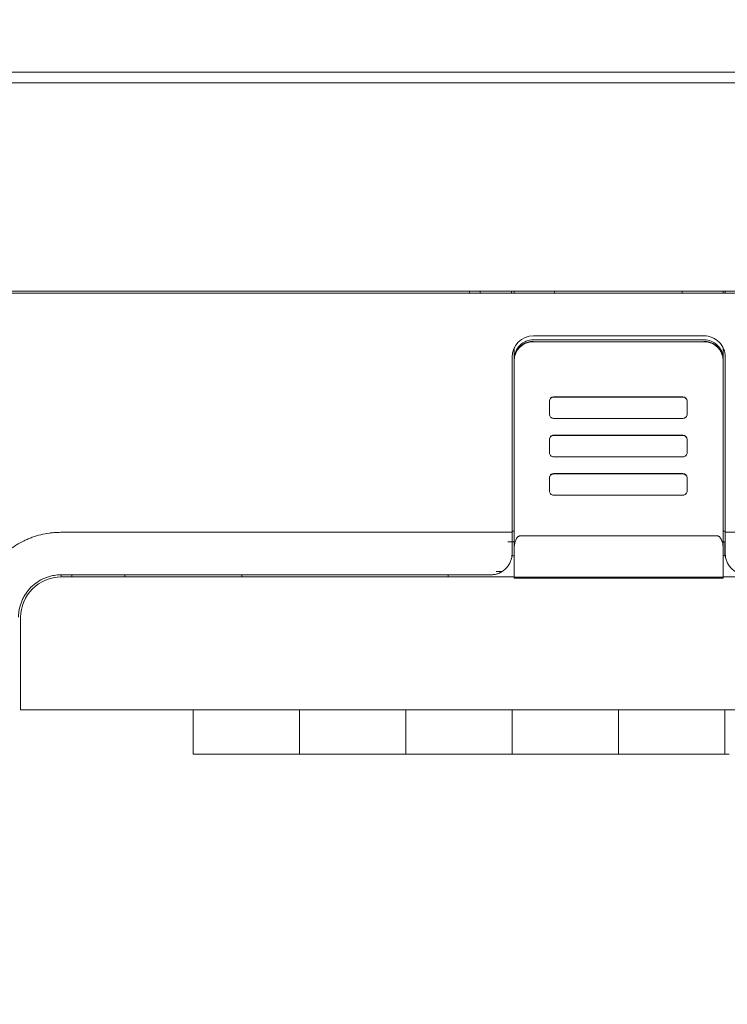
# Model space of a CAD drawing. Header units: millimetres. Extents: x -1114 to 1396, y -630 to 631.
# Tile 468 of 656: x 404 to 437, y -269 to -222. Entities that reach past the tile are written whole.
import ezdxf

# ---------------------------------------------------------------- set-up
doc = ezdxf.new("R2010")
doc.units = ezdxf.units.MM
doc.header["$MEASUREMENT"] = 0

msp = doc.modelspace()

# ---------------------------------------------------------------- linework, layer by layer
at = {"lineweight": 18}
for points, knots in [([(1038.9843, -629.7647), (1038.9843, -629.7647), (-1111.4882, -629.7647), (-1111.4882, -629.7647), (-1111.4882, -629.7647), (-1111.4882, -629.7647), (-1111.4882, 630.7883), (-1111.4882, 630.7883), (-1111.4882, 630.7883), (-1111.4882, 630.7883), (1038.9843, 630.7883), (1038.9843, 630.7883)], [0, 0, 0, 0, 0.3333333, 0.3333333, 0.3333333, 0.3333333, 0.6666667, 0.6666667, 0.6666667, 0.6666667, 1, 1, 1, 1]), ([(428.1513, -237.4201), (427.9126, -237.4201), (427.6837, -237.5148), (427.5149, -237.6833), (427.5149, -237.6833), (427.3461, -237.8519), (427.2513, -238.0805), (427.2513, -238.3189)], [0, 0, 0, 0, 0.5, 0.5, 0.5, 0.5, 1, 1, 1, 1]), ([(427.2513, -238.3933), (427.2513, -238.3339), (427.2571, -238.2756), (427.2686, -238.2182), (427.2686, -238.2182), (427.2743, -238.1895), (427.2814, -238.161), (427.2899, -238.1328), (427.2899, -238.1328), (427.2985, -238.1046), (427.3085, -238.0765), (427.3198, -238.0493), (427.3198, -238.0493), (427.3424, -237.9949), (427.37, -237.9433), (427.4026, -237.8945), (427.4026, -237.8945), (427.4108, -237.8823), (427.4192, -237.8702), (427.428, -237.8584), (427.428, -237.8584), (427.4368, -237.8465), (427.446, -237.8348), (427.4554, -237.8234), (427.4554, -237.8234), (427.4742, -237.8005), (427.494, -237.7787), (427.5147, -237.758), (427.5147, -237.758), (427.5562, -237.7165), (427.6014, -237.6793), (427.6506, -237.6464), (427.6506, -237.6464), (427.6629, -237.6382), (427.6754, -237.6303), (427.6881, -237.6227), (427.6881, -237.6227), (427.7008, -237.615), (427.7137, -237.6078), (427.7266, -237.6008), (427.7266, -237.6008), (427.7526, -237.587), (427.7791, -237.5744), (427.8062, -237.5632), (427.8062, -237.5632), (427.8332, -237.552), (427.8608, -237.5421), (427.8889, -237.5335), (427.8889, -237.5335), (427.903, -237.5292), (427.9172, -237.5253), (427.9316, -237.5217), (427.9316, -237.5217), (427.9459, -237.5181), (427.9604, -237.5148), (427.975, -237.5119), (427.975, -237.5119), (428.0331, -237.5003), (428.0919, -237.4945), (428.1513, -237.4945)], [0, 0, 0, 0, 0.0666667, 0.0666667, 0.0666667, 0.0666667, 0.1333333, 0.1333333, 0.1333333, 0.1333333, 0.2, 0.2, 0.2, 0.2, 0.2666667, 0.2666667, 0.2666667, 0.2666667, 0.3333333, 0.3333333, 0.3333333, 0.3333333, 0.4, 0.4, 0.4, 0.4, 0.4666667, 0.4666667, 0.4666667, 0.4666667, 0.5333333, 0.5333333, 0.5333333, 0.5333333, 0.6, 0.6, 0.6, 0.6, 0.6666667, 0.6666667, 0.6666667, 0.6666667, 0.7333333, 0.7333333, 0.7333333, 0.7333333, 0.8, 0.8, 0.8, 0.8, 0.8666667, 0.8666667, 0.8666667, 0.8666667, 0.9333333, 0.9333333, 0.9333333, 0.9333333, 1, 1, 1, 1]), ([(437.1729, -238.2366), (437.1729, -237.9714), (437.0675, -237.7171), (436.88, -237.5295), (436.88, -237.5295), (436.6924, -237.342), (436.4381, -237.2366), (436.1729, -237.2366)], [0, 0, 0, 0, 0.5, 0.5, 0.5, 0.5, 1, 1, 1, 1]), ([(437.0729, -238.3189), (437.0729, -238.0805), (436.978, -237.8519), (436.8093, -237.6833), (436.8093, -237.6833), (436.6405, -237.5148), (436.4116, -237.4201), (436.1729, -237.4201)], [0, 0, 0, 0, 0.5, 0.5, 0.5, 0.5, 1, 1, 1, 1]), ([(436.1729, -237.4945), (436.2323, -237.4945), (436.2907, -237.5003), (436.3482, -237.5117), (436.3482, -237.5117), (436.3769, -237.5174), (436.4054, -237.5245), (436.4337, -237.5331), (436.4337, -237.5331), (436.462, -237.5416), (436.49, -237.5516), (436.5173, -237.5629), (436.5173, -237.5629), (436.5717, -237.5854), (436.6234, -237.613), (436.6723, -237.6456), (436.6723, -237.6456), (436.6845, -237.6537), (436.6966, -237.6622), (436.7085, -237.671), (436.7085, -237.671), (436.7203, -237.6797), (436.7321, -237.6889), (436.7435, -237.6983), (436.7435, -237.6983), (436.7665, -237.717), (436.7883, -237.7368), (436.809, -237.7575), (436.809, -237.7575), (436.8505, -237.7989), (436.8878, -237.8441), (436.9207, -237.8932), (436.9207, -237.8932), (436.9289, -237.9055), (436.9369, -237.918), (436.9445, -237.9307), (436.9445, -237.9307), (436.9521, -237.9434), (436.9594, -237.9562), (436.9664, -237.9692), (436.9664, -237.9692), (436.9803, -237.9951), (436.9928, -238.0216), (437.004, -238.0486), (437.004, -238.0486), (437.0153, -238.0756), (437.0252, -238.1031), (437.0338, -238.1313), (437.0338, -238.1313), (437.0381, -238.1453), (437.042, -238.1595), (437.0456, -238.1738), (437.0456, -238.1738), (437.0492, -238.1882), (437.0525, -238.2026), (437.0554, -238.2172), (437.0554, -238.2172), (437.067, -238.2752), (437.0729, -238.3339), (437.0729, -238.3933)], [0, 0, 0, 0, 0.0666667, 0.0666667, 0.0666667, 0.0666667, 0.1333333, 0.1333333, 0.1333333, 0.1333333, 0.2, 0.2, 0.2, 0.2, 0.2666667, 0.2666667, 0.2666667, 0.2666667, 0.3333333, 0.3333333, 0.3333333, 0.3333333, 0.4, 0.4, 0.4, 0.4, 0.4666667, 0.4666667, 0.4666667, 0.4666667, 0.5333333, 0.5333333, 0.5333333, 0.5333333, 0.6, 0.6, 0.6, 0.6, 0.6666667, 0.6666667, 0.6666667, 0.6666667, 0.7333333, 0.7333333, 0.7333333, 0.7333333, 0.8, 0.8, 0.8, 0.8, 0.8666667, 0.8666667, 0.8666667, 0.8666667, 0.9333333, 0.9333333, 0.9333333, 0.9333333, 1, 1, 1, 1]), ([(429.1051, -240.1191), (429.0521, -240.1191), (429.0012, -240.1401), (428.9637, -240.1776), (428.9637, -240.1776), (428.9262, -240.215), (428.9051, -240.2659), (428.9051, -240.3188)], [0, 0, 0, 0, 0.5, 0.5, 0.5, 0.5, 1, 1, 1, 1]), ([(435.3799, -240.3188), (435.3799, -240.2659), (435.3588, -240.215), (435.3213, -240.1776), (435.3213, -240.1776), (435.2838, -240.1401), (435.233, -240.1191), (435.1799, -240.1191)], [0, 0, 0, 0, 0.5, 0.5, 0.5, 0.5, 1, 1, 1, 1]), ([(428.9051, -240.918), (428.9051, -240.971), (428.9262, -241.0218), (428.9637, -241.0592), (428.9637, -241.0592), (429.0012, -241.0967), (429.0521, -241.1177), (429.1051, -241.1177)], [0, 0, 0, 0, 0.5, 0.5, 0.5, 0.5, 1, 1, 1, 1]), ([(435.1799, -241.1177), (435.233, -241.1177), (435.2838, -241.0967), (435.3213, -241.0592), (435.3213, -241.0592), (435.3588, -241.0218), (435.3799, -240.971), (435.3799, -240.918)], [0, 0, 0, 0, 0.5, 0.5, 0.5, 0.5, 1, 1, 1, 1]), ([(429.1051, -241.9094), (429.0521, -241.9094), (429.0012, -241.9304), (428.9637, -241.9679), (428.9637, -241.9679), (428.9262, -242.0053), (428.9051, -242.0561), (428.9051, -242.1091)], [0, 0, 0, 0, 0.5, 0.5, 0.5, 0.5, 1, 1, 1, 1]), ([(429.1051, -241.926), (429.0521, -241.926), (429.0012, -241.9471), (428.9637, -241.9845), (428.9637, -241.9845), (428.9262, -242.022), (428.9051, -242.0728), (428.9051, -242.1258)], [0, 0, 0, 0, 0.5, 0.5, 0.5, 0.5, 1, 1, 1, 1]), ([(435.3799, -242.1258), (435.3799, -242.0728), (435.3588, -242.022), (435.3213, -241.9845), (435.3213, -241.9845), (435.2838, -241.9471), (435.233, -241.926), (435.1799, -241.926)], [0, 0, 0, 0, 0.5, 0.5, 0.5, 0.5, 1, 1, 1, 1]), ([(428.9051, -242.7249), (428.9051, -242.7779), (428.9262, -242.8287), (428.9637, -242.8662), (428.9637, -242.8662), (429.0012, -242.9036), (429.0521, -242.9247), (429.1051, -242.9247)], [0, 0, 0, 0, 0.5, 0.5, 0.5, 0.5, 1, 1, 1, 1]), ([(435.1799, -242.9247), (435.233, -242.9247), (435.2838, -242.9036), (435.3213, -242.8662), (435.3213, -242.8662), (435.3588, -242.8287), (435.3799, -242.7779), (435.3799, -242.7249)], [0, 0, 0, 0, 0.5, 0.5, 0.5, 0.5, 1, 1, 1, 1]), ([(429.1051, -243.7163), (429.0521, -243.7163), (429.0012, -243.7374), (428.9637, -243.7748), (428.9637, -243.7748), (428.9262, -243.8123), (428.9051, -243.8631), (428.9051, -243.916)], [0, 0, 0, 0, 0.5, 0.5, 0.5, 0.5, 1, 1, 1, 1]), ([(429.1051, -243.733), (429.0521, -243.733), (429.0012, -243.754), (428.9637, -243.7915), (428.9637, -243.7915), (428.9262, -243.8289), (428.9051, -243.8797), (428.9051, -243.9327)], [0, 0, 0, 0, 0.5, 0.5, 0.5, 0.5, 1, 1, 1, 1]), ([(435.3799, -243.9327), (435.3799, -243.8797), (435.3588, -243.8289), (435.3213, -243.7915), (435.3213, -243.7915), (435.2838, -243.754), (435.233, -243.733), (435.1799, -243.733)], [0, 0, 0, 0, 0.5, 0.5, 0.5, 0.5, 1, 1, 1, 1]), ([(428.9051, -244.5319), (428.9051, -244.5849), (428.9262, -244.6357), (428.9637, -244.6731), (428.9637, -244.6731), (429.0012, -244.7106), (429.0521, -244.7316), (429.1051, -244.7316)], [0, 0, 0, 0, 0.5, 0.5, 0.5, 0.5, 1, 1, 1, 1]), ([(435.1799, -244.7316), (435.233, -244.7316), (435.2838, -244.7106), (435.3213, -244.6731), (435.3213, -244.6731), (435.3588, -244.6357), (435.3799, -244.5849), (435.3799, -244.5319)], [0, 0, 0, 0, 0.5, 0.5, 0.5, 0.5, 1, 1, 1, 1]), ([(402.0199, -249.7256), (402.046, -249.5886), (402.0792, -249.4542), (402.1191, -249.3222), (402.1191, -249.3222), (402.159, -249.1903), (402.2056, -249.0609), (402.2587, -248.934), (402.2587, -248.934), (402.3119, -248.8071), (402.3717, -248.6826), (402.4382, -248.5607), (402.4382, -248.5607), (402.4715, -248.4997), (402.5065, -248.4393), (402.5429, -248.3801), (402.5429, -248.3801), (402.5793, -248.321), (402.6171, -248.263), (402.6563, -248.2061), (402.6563, -248.2061), (402.813, -247.9787), (402.9917, -247.7697), (403.1925, -247.5791), (403.1925, -247.5791), (403.2427, -247.5315), (403.2943, -247.485), (403.3473, -247.4397), (403.3473, -247.4397), (403.4003, -247.3944), (403.4543, -247.3506), (403.5091, -247.3084), (403.5091, -247.3084), (403.6189, -247.224), (403.7324, -247.1457), (403.8494, -247.0734), (403.8494, -247.0734), (403.9665, -247.0012), (404.0871, -246.935), (404.2115, -246.8749), (404.2115, -246.8749), (404.2736, -246.8449), (404.3368, -246.8165), (404.4008, -246.7896), (404.4008, -246.7896), (404.4649, -246.7627), (404.53, -246.7374), (404.5954, -246.714), (404.5954, -246.714), (404.7262, -246.6671), (404.8585, -246.6273), (404.9922, -246.5944), (404.9922, -246.5944), (405.1258, -246.5615), (405.2609, -246.5354), (405.3973, -246.5161), (405.3973, -246.5161), (405.4314, -246.5113), (405.4656, -246.5069), (405.4999, -246.503), (405.4999, -246.503), (405.5342, -246.4991), (405.5686, -246.4958), (405.6031, -246.493), (405.6031, -246.493), (405.6722, -246.4874), (405.7416, -246.484), (405.8114, -246.4817), (405.8114, -246.4817), (405.8811, -246.4795), (405.9508, -246.4785), (406.0206, -246.4779), (406.0206, -246.4779), (406.0903, -246.4774), (406.1601, -246.4773), (406.2298, -246.4774), (406.2298, -246.4774), (406.2995, -246.4775), (406.3693, -246.4778), (406.439, -246.4781), (406.439, -246.4781), (406.5088, -246.4785), (406.5785, -246.4787), (406.6482, -246.4788), (406.6482, -246.4788), (406.7877, -246.479), (406.9272, -246.479), (407.0667, -246.479), (407.0667, -246.479), (409.2983, -246.4789), (411.5299, -246.4788), (413.7615, -246.4787), (413.7615, -246.4787), (418.2248, -246.4786), (422.6881, -246.4785), (427.1513, -246.4785)], [0, 0, 0, 0, 0.0416667, 0.0416667, 0.0416667, 0.0416667, 0.0833333, 0.0833333, 0.0833333, 0.0833333, 0.125, 0.125, 0.125, 0.125, 0.1666667, 0.1666667, 0.1666667, 0.1666667, 0.2083333, 0.2083333, 0.2083333, 0.2083333, 0.25, 0.25, 0.25, 0.25, 0.2916667, 0.2916667, 0.2916667, 0.2916667, 0.3333333, 0.3333333, 0.3333333, 0.3333333, 0.375, 0.375, 0.375, 0.375, 0.4166667, 0.4166667, 0.4166667, 0.4166667, 0.4583333, 0.4583333, 0.4583333, 0.4583333, 0.5, 0.5, 0.5, 0.5, 0.5416667, 0.5416667, 0.5416667, 0.5416667, 0.5833333, 0.5833333, 0.5833333, 0.5833333, 0.625, 0.625, 0.625, 0.625, 0.6666667, 0.6666667, 0.6666667, 0.6666667, 0.7083333, 0.7083333, 0.7083333, 0.7083333, 0.75, 0.75, 0.75, 0.75, 0.7916667, 0.7916667, 0.7916667, 0.7916667, 0.8333333, 0.8333333, 0.8333333, 0.8333333, 0.875, 0.875, 0.875, 0.875, 0.9166667, 0.9166667, 0.9166667, 0.9166667, 0.9583333, 0.9583333, 0.9583333, 0.9583333, 1, 1, 1, 1]), ([(427.5513, -246.6396), (427.5408, -246.6402), (427.5303, -246.6409), (427.52, -246.6428), (427.52, -246.6428), (427.5094, -246.6448), (427.499, -246.6481), (427.4892, -246.6522), (427.4892, -246.6522), (427.4785, -246.6567), (427.4684, -246.662), (427.4589, -246.668), (427.4589, -246.668), (427.4462, -246.6759), (427.4346, -246.6851), (427.4238, -246.6949), (427.4238, -246.6949), (427.4118, -246.7059), (427.4008, -246.7178), (427.3908, -246.7302), (427.3908, -246.7302), (427.3529, -246.7768), (427.3269, -246.8303), (427.3068, -246.885), (427.3068, -246.885), (427.2875, -246.9375), (427.2735, -246.9911), (427.2652, -247.0454), (427.2652, -247.0454), (427.2562, -247.1041), (427.2537, -247.1636), (427.2513, -247.2231)], [0, 0, 0, 0, 0.125, 0.125, 0.125, 0.125, 0.25, 0.25, 0.25, 0.25, 0.375, 0.375, 0.375, 0.375, 0.5, 0.5, 0.5, 0.5, 0.625, 0.625, 0.625, 0.625, 0.75, 0.75, 0.75, 0.75, 0.875, 0.875, 0.875, 0.875, 1, 1, 1, 1]), ([(437.0729, -247.223), (437.0729, -247.1656), (437.0686, -247.1088), (437.0598, -247.0527), (437.0598, -247.0527), (437.0554, -247.0247), (437.0499, -246.9968), (437.043, -246.9691), (437.043, -246.9691), (437.0361, -246.9415), (437.0279, -246.914), (437.018, -246.8868), (437.018, -246.8868), (437.0131, -246.8732), (437.0078, -246.8596), (437.0019, -246.8462), (437.0019, -246.8462), (436.996, -246.8327), (436.9897, -246.8193), (436.9828, -246.8061), (436.9828, -246.8061), (436.9759, -246.793), (436.9684, -246.7801), (436.9603, -246.7675), (436.9603, -246.7675), (436.9522, -246.7548), (436.9434, -246.7425), (436.9339, -246.7307), (436.9339, -246.7307), (436.9243, -246.7189), (436.9141, -246.7076), (436.9028, -246.6971), (436.9028, -246.6971), (436.8971, -246.6918), (436.8912, -246.6867), (436.885, -246.6818), (436.885, -246.6818), (436.8788, -246.677), (436.8723, -246.6724), (436.8656, -246.6681), (436.8656, -246.6681), (436.8589, -246.6639), (436.8519, -246.66), (436.8446, -246.6565), (436.8446, -246.6565), (436.8373, -246.653), (436.8297, -246.6499), (436.8219, -246.6474), (436.8219, -246.6474), (436.8141, -246.6449), (436.8061, -246.6429), (436.7979, -246.6416), (436.7979, -246.6416), (436.7897, -246.6402), (436.7813, -246.6395), (436.7729, -246.6395)], [0, 0, 0, 0, 0.0714286, 0.0714286, 0.0714286, 0.0714286, 0.1428571, 0.1428571, 0.1428571, 0.1428571, 0.2142857, 0.2142857, 0.2142857, 0.2142857, 0.2857143, 0.2857143, 0.2857143, 0.2857143, 0.3571429, 0.3571429, 0.3571429, 0.3571429, 0.4285714, 0.4285714, 0.4285714, 0.4285714, 0.5, 0.5, 0.5, 0.5, 0.5714286, 0.5714286, 0.5714286, 0.5714286, 0.6428571, 0.6428571, 0.6428571, 0.6428571, 0.7142857, 0.7142857, 0.7142857, 0.7142857, 0.7857143, 0.7857143, 0.7857143, 0.7857143, 0.8571429, 0.8571429, 0.8571429, 0.8571429, 0.9285714, 0.9285714, 0.9285714, 0.9285714, 1, 1, 1, 1]), ([(437.1729, -247.4783), (437.1729, -247.4727), (437.1729, -247.4672), (437.1729, -247.4616), (437.1729, -247.4616), (437.1729, -247.1341), (437.1729, -246.8067), (437.1729, -246.4792)], [0, 0, 0, 0, 0.5, 0.5, 0.5, 0.5, 1, 1, 1, 1]), ([(437.0729, -247.223), (437.0729, -247.6767), (437.0729, -248.1303), (437.0729, -248.5841), (437.0729, -248.5841), (437.0729, -248.5841), (437.0729, -248.5841), (437.0729, -248.5841)], [0, 0, 0, 0, 0.5, 0.5, 0.5, 0.5, 1, 1, 1, 1]), ([(426.1513, -248.4783), (426.1791, -248.4777), (426.2068, -248.4771), (426.2345, -248.475), (426.2345, -248.475), (426.2619, -248.4729), (426.2892, -248.4694), (426.3163, -248.4649), (426.3163, -248.4649), (426.3433, -248.4603), (426.3702, -248.4547), (426.3966, -248.448), (426.3966, -248.448), (426.4233, -248.4412), (426.4497, -248.4333), (426.4756, -248.4244), (426.4756, -248.4244), (426.5019, -248.4153), (426.5278, -248.4052), (426.5531, -248.3941), (426.5531, -248.3941), (426.6146, -248.3671), (426.6731, -248.3342), (426.727, -248.2963), (426.727, -248.2963), (426.7821, -248.2575), (426.8324, -248.2135), (426.8777, -248.1656), (426.8777, -248.1656), (426.9221, -248.1187), (426.9617, -248.068), (426.9955, -248.0146), (426.9955, -248.0146), (427.0301, -247.9602), (427.0587, -247.9029), (427.0821, -247.8438), (427.0821, -247.8438), (427.1053, -247.7854), (427.1233, -247.7253), (427.134, -247.6644), (427.134, -247.6644), (427.1448, -247.6029), (427.148, -247.5406), (427.1513, -247.4783)], [0, 0, 0, 0, 0.0909091, 0.0909091, 0.0909091, 0.0909091, 0.1818182, 0.1818182, 0.1818182, 0.1818182, 0.2727273, 0.2727273, 0.2727273, 0.2727273, 0.3636364, 0.3636364, 0.3636364, 0.3636364, 0.4545455, 0.4545455, 0.4545455, 0.4545455, 0.5454545, 0.5454545, 0.5454545, 0.5454545, 0.6363636, 0.6363636, 0.6363636, 0.6363636, 0.7272727, 0.7272727, 0.7272727, 0.7272727, 0.8181818, 0.8181818, 0.8181818, 0.8181818, 0.9090909, 0.9090909, 0.9090909, 0.9090909, 1, 1, 1, 1]), ([(437.1729, -247.4783), (437.1729, -247.5409), (437.1787, -247.6026), (437.1902, -247.6635), (437.1902, -247.6635), (437.1959, -247.6939), (437.203, -247.7241), (437.2116, -247.7541), (437.2116, -247.7541), (437.2203, -247.7841), (437.2303, -247.8139), (437.2419, -247.8435), (437.2419, -247.8435), (437.2651, -247.9025), (437.2936, -247.9589), (437.3275, -248.0125), (437.3275, -248.0125), (437.3444, -248.0393), (437.3627, -248.0655), (437.3824, -248.0909), (437.3824, -248.0909), (437.4021, -248.1163), (437.4233, -248.1411), (437.4459, -248.165), (437.4459, -248.165), (437.4911, -248.2128), (437.5406, -248.2559), (437.5946, -248.2942), (437.5946, -248.2942), (437.6216, -248.3133), (437.6497, -248.3312), (437.679, -248.3479), (437.679, -248.3479), (437.6936, -248.3562), (437.7085, -248.3642), (437.7238, -248.3718), (437.7238, -248.3718), (437.739, -248.3795), (437.7546, -248.3868), (437.7702, -248.3937), (437.7702, -248.3937), (437.8328, -248.4212), (437.8978, -248.4422), (437.9651, -248.4565), (437.9651, -248.4565), (437.9987, -248.4637), (438.033, -248.4691), (438.0679, -248.4728), (438.0679, -248.4728), (438.1027, -248.4765), (438.1377, -248.4783), (438.1729, -248.4783)], [0, 0, 0, 0, 0.0769231, 0.0769231, 0.0769231, 0.0769231, 0.1538462, 0.1538462, 0.1538462, 0.1538462, 0.2307692, 0.2307692, 0.2307692, 0.2307692, 0.3076923, 0.3076923, 0.3076923, 0.3076923, 0.3846154, 0.3846154, 0.3846154, 0.3846154, 0.4615385, 0.4615385, 0.4615385, 0.4615385, 0.5384615, 0.5384615, 0.5384615, 0.5384615, 0.6153846, 0.6153846, 0.6153846, 0.6153846, 0.6923077, 0.6923077, 0.6923077, 0.6923077, 0.7692308, 0.7692308, 0.7692308, 0.7692308, 0.8461538, 0.8461538, 0.8461538, 0.8461538, 0.9230769, 0.9230769, 0.9230769, 0.9230769, 1, 1, 1, 1]), ([(403.9485, -250.4783), (403.949, -250.4471), (403.9494, -250.4159), (403.9507, -250.3847), (403.9507, -250.3847), (403.9522, -250.3504), (403.9548, -250.3161), (403.9582, -250.2819), (403.9582, -250.2819), (403.9647, -250.2171), (403.9742, -250.1526), (403.9868, -250.0887), (403.9868, -250.0887), (404.0123, -249.9602), (404.0506, -249.834), (404.1008, -249.713), (404.1008, -249.713), (404.1257, -249.6527), (404.1537, -249.5936), (404.1844, -249.5361), (404.1844, -249.5361), (404.2151, -249.4786), (404.2486, -249.4227), (404.2848, -249.3684), (404.2848, -249.3684), (404.3575, -249.2594), (404.4411, -249.1574), (404.5338, -249.0646), (404.5338, -249.0646), (404.6261, -248.9723), (404.7273, -248.8891), (404.8358, -248.8165), (404.8358, -248.8165), (404.9446, -248.7436), (405.0607, -248.6814), (405.1815, -248.6313), (405.1815, -248.6313), (405.2371, -248.6082), (405.2937, -248.5876), (405.3511, -248.5697), (405.3511, -248.5697), (405.4186, -248.5485), (405.4873, -248.531), (405.5567, -248.5171), (405.5567, -248.5171), (405.6526, -248.4979), (405.7499, -248.4856), (405.8475, -248.4811), (405.8475, -248.4811), (405.8812, -248.4796), (405.9149, -248.479), (405.9485, -248.4783)], [0, 0, 0, 0, 0.0769231, 0.0769231, 0.0769231, 0.0769231, 0.1538462, 0.1538462, 0.1538462, 0.1538462, 0.2307692, 0.2307692, 0.2307692, 0.2307692, 0.3076923, 0.3076923, 0.3076923, 0.3076923, 0.3846154, 0.3846154, 0.3846154, 0.3846154, 0.4615385, 0.4615385, 0.4615385, 0.4615385, 0.5384615, 0.5384615, 0.5384615, 0.5384615, 0.6153846, 0.6153846, 0.6153846, 0.6153846, 0.6923077, 0.6923077, 0.6923077, 0.6923077, 0.7692308, 0.7692308, 0.7692308, 0.7692308, 0.8461538, 0.8461538, 0.8461538, 0.8461538, 0.9230769, 0.9230769, 0.9230769, 0.9230769, 1, 1, 1, 1]), ([(405.9485, -248.5782), (405.4446, -248.5782), (404.9613, -248.7783), (404.605, -249.1347), (404.605, -249.1347), (404.2487, -249.491), (404.0485, -249.9742), (404.0485, -250.4782)], [0, 0, 0, 0, 0.5, 0.5, 0.5, 0.5, 1, 1, 1, 1]), ([(405.9485, -248.478), (406.0368, -248.4769), (406.124, -248.4785), (406.2094, -248.4787), (406.2094, -248.4787), (406.2948, -248.4789), (406.3803, -248.4786), (406.4739, -248.4784), (406.4739, -248.4784), (406.5676, -248.4782), (406.67, -248.4781), (406.7749, -248.4781), (406.7749, -248.4781), (406.8798, -248.4781), (406.9864, -248.4781), (407.0923, -248.4781), (407.0923, -248.4781), (407.516, -248.4781), (407.9397, -248.4781), (408.3634, -248.4781), (408.3634, -248.4781), (409.2108, -248.4781), (410.0581, -248.4781), (410.9054, -248.4782), (410.9054, -248.4782), (412.5999, -248.4782), (414.2943, -248.4782), (415.9884, -248.4782), (415.9884, -248.4782), (419.3767, -248.4783), (422.7643, -248.4783), (426.1513, -248.4783)], [0, 0, 0, 0, 0.125, 0.125, 0.125, 0.125, 0.25, 0.25, 0.25, 0.25, 0.375, 0.375, 0.375, 0.375, 0.5, 0.5, 0.5, 0.5, 0.625, 0.625, 0.625, 0.625, 0.75, 0.75, 0.75, 0.75, 0.875, 0.875, 0.875, 0.875, 1, 1, 1, 1])]:
    msp.add_open_spline(points, degree=3, knots=knots, dxfattribs=at)
for points in [[(364.0788, -224.8283), (364.0788, -224.8283), (463.5788, -224.8283), (463.5788, -224.8283)], [(463.5788, -225.3283), (463.5788, -225.3283), (364.0788, -225.3283), (364.0788, -225.3283)], [(463.5788, -235.2337), (463.5788, -235.2337), (364.0788, -235.2337), (364.0788, -235.2337)], [(440.1288, -235.1337), (440.1288, -235.1337), (383.0288, -235.1337), (383.0288, -235.1337)], [(425.1513, -235.2338), (425.1513, -235.2338), (425.1513, -235.1337), (425.1513, -235.1337)], [(425.6513, -235.2337), (425.6513, -235.2337), (425.6513, -235.1337), (425.6513, -235.1337)], [(427.1298, -235.2337), (427.1298, -235.2337), (427.1298, -235.1337), (427.1298, -235.1337)], [(427.2513, -235.1337), (427.2513, -235.1337), (427.2513, -235.2337), (427.2513, -235.2337)], [(429.1513, -235.1337), (429.1513, -235.1337), (429.1513, -235.2337), (429.1513, -235.2337)], [(435.1513, -235.2337), (435.1513, -235.2337), (435.1513, -235.1337), (435.1513, -235.1337)], [(437.0729, -235.1337), (437.0729, -235.1337), (437.0729, -235.2336), (437.0729, -235.2336)], [(437.1729, -235.2337), (437.1729, -235.2337), (437.1729, -235.1337), (437.1729, -235.1337)], [(428.1513, -237.2366), (427.599, -237.2366), (427.1513, -237.6844), (427.1513, -238.2366)], [(428.1513, -237.5102), (427.6602, -237.5102), (427.2598, -237.9034), (427.2514, -238.3937)], [(428.1513, -237.2366), (428.1513, -237.2366), (436.1729, -237.2366), (436.1729, -237.2366)], [(428.1513, -237.4201), (428.1513, -237.4201), (436.1729, -237.4201), (436.1729, -237.4201)], [(428.1513, -237.5102), (428.1513, -237.5102), (436.1729, -237.5102), (436.1729, -237.5102)], [(437.0727, -238.3937), (437.0644, -237.9034), (436.664, -237.5102), (436.1729, -237.5102)], [(427.2513, -237.8007), (427.2513, -237.8007), (427.2513, -238.3189), (427.2513, -238.3189)], [(437.0729, -237.8007), (437.0729, -237.8007), (437.0729, -238.3189), (437.0729, -238.3189)], [(427.1513, -246.4785), (427.1513, -246.4785), (427.1513, -238.2366), (427.1513, -238.2366)], [(427.2513, -238.3933), (427.2513, -238.3933), (427.2513, -238.3189), (427.2513, -238.3189)], [(427.2513, -238.3933), (427.2513, -238.3933), (427.2513, -238.3189), (427.2513, -238.3189)], [(427.2513, -247.2231), (427.2513, -247.2231), (427.2513, -238.3933), (427.2513, -238.3933)], [(427.2513, -247.2163), (427.2513, -247.2163), (427.2513, -238.3934), (427.2513, -238.3934)], [(437.0729, -238.3189), (437.0729, -238.3189), (437.0729, -238.3933), (437.0729, -238.3933)], [(437.0729, -238.3933), (437.0729, -238.3933), (437.0729, -247.223), (437.0729, -247.223)], [(437.0729, -238.3934), (437.0729, -238.3934), (437.0729, -247.2161), (437.0729, -247.2161)], [(437.1729, -246.4784), (437.1729, -246.4784), (437.1729, -238.2366), (437.1729, -238.2366)], [(429.1051, -240.1024), (428.9947, -240.1024), (428.9051, -240.1918), (428.9051, -240.3021)], [(428.9051, -240.3188), (428.9051, -240.3188), (428.9051, -240.3021), (428.9051, -240.3021)], [(428.9051, -240.918), (428.9051, -240.918), (428.9051, -240.3188), (428.9051, -240.3188)], [(435.1799, -240.1024), (435.1799, -240.1024), (429.1051, -240.1024), (429.1051, -240.1024)], [(429.1051, -240.1191), (429.1051, -240.1191), (435.1799, -240.1191), (435.1799, -240.1191)], [(435.3799, -240.3021), (435.3799, -240.1918), (435.2904, -240.1024), (435.1799, -240.1024)], [(435.3799, -240.3188), (435.3799, -240.3188), (435.3799, -240.3021), (435.3799, -240.3021)], [(435.3799, -240.3022), (435.3799, -240.3022), (435.3799, -240.3188), (435.3799, -240.3188)], [(435.3799, -240.3188), (435.3799, -240.3188), (435.3799, -240.918), (435.3799, -240.918)], [(435.1799, -241.1177), (435.1799, -241.1177), (429.1051, -241.1177), (429.1051, -241.1177)], [(428.9051, -242.1258), (428.9051, -242.1258), (428.9051, -242.1091), (428.9051, -242.1091)], [(428.9051, -242.1258), (428.9051, -242.1258), (428.9051, -242.1091), (428.9051, -242.1091)], [(428.9051, -242.7249), (428.9051, -242.7249), (428.9051, -242.1258), (428.9051, -242.1258)], [(435.1799, -241.9094), (435.1799, -241.9094), (429.1051, -241.9094), (429.1051, -241.9094)], [(429.1051, -241.926), (429.1051, -241.926), (435.1799, -241.926), (435.1799, -241.926)], [(435.3799, -242.1091), (435.3799, -241.9988), (435.2904, -241.9094), (435.1799, -241.9094)], [(435.3799, -242.1091), (435.3799, -242.1091), (435.3799, -242.1258), (435.3799, -242.1258)], [(435.3799, -242.1258), (435.3799, -242.1258), (435.3799, -242.1091), (435.3799, -242.1091)], [(435.3799, -242.1258), (435.3799, -242.1258), (435.3799, -242.7249), (435.3799, -242.7249)], [(435.1799, -242.9247), (435.1799, -242.9247), (429.1051, -242.9247), (429.1051, -242.9247)], [(428.9051, -243.9327), (428.9051, -243.9327), (428.9051, -243.916), (428.9051, -243.916)], [(428.9051, -244.5319), (428.9051, -244.5319), (428.9051, -243.9327), (428.9051, -243.9327)], [(435.1799, -243.7163), (435.1799, -243.7163), (429.1051, -243.7163), (429.1051, -243.7163)], [(429.1051, -243.733), (429.1051, -243.733), (435.1799, -243.733), (435.1799, -243.733)], [(435.3799, -243.916), (435.3799, -243.8057), (435.2904, -243.7163), (435.1799, -243.7163)], [(435.3799, -243.9327), (435.3799, -243.9327), (435.3799, -243.916), (435.3799, -243.916)], [(435.3799, -243.9161), (435.3799, -243.9161), (435.3799, -243.9327), (435.3799, -243.9327)], [(435.3799, -243.9327), (435.3799, -243.9327), (435.3799, -244.5319), (435.3799, -244.5319)], [(435.1799, -244.7316), (435.1799, -244.7316), (429.1051, -244.7316), (429.1051, -244.7316)], [(427.2514, -246.4202), (427.2514, -246.4202), (427.1513, -246.4202), (427.1513, -246.4202)], [(437.1729, -246.4202), (437.1729, -246.4202), (437.0728, -246.4202), (437.0728, -246.4202)], [(427.1513, -247.4783), (427.1513, -247.145), (427.1513, -246.8118), (427.1513, -246.4785)], [(436.7729, -246.6395), (436.7729, -246.6395), (427.5513, -246.6396), (427.5513, -246.6396)], [(437.1729, -246.4784), (437.1729, -246.4784), (454.8541, -246.4783), (454.8541, -246.4783)], [(427.1538, -246.9202), (427.1538, -246.9202), (426.9538, -246.9202), (426.9538, -246.9202)], [(427.1538, -247.5782), (427.1538, -247.5782), (427.1538, -246.9202), (427.1538, -246.9202)], [(427.1538, -247.5782), (427.1538, -247.5782), (427.1538, -246.9202), (427.1538, -246.9202)], [(427.1538, -246.9202), (427.1538, -246.9202), (427.1538, -247.5782), (427.1538, -247.5782)], [(427.2513, -246.9202), (427.2513, -246.9202), (427.1538, -246.9202), (427.1538, -246.9202)], [(427.1538, -246.9202), (427.1538, -246.9202), (427.1538, -247.5782), (427.1538, -247.5782)], [(427.2513, -248.5841), (427.2513, -248.1304), (427.2513, -247.6768), (427.2513, -247.2231)], [(437.1538, -246.9202), (437.1538, -246.9202), (437.0729, -246.9202), (437.0729, -246.9202)], [(437.1538, -247.5782), (437.1538, -247.5782), (437.1538, -246.9202), (437.1538, -246.9202)], [(437.1538, -247.5782), (437.1538, -247.5782), (437.1538, -246.9202), (437.1538, -246.9202)], [(437.1538, -246.9202), (437.1538, -246.9202), (437.1538, -247.5782), (437.1538, -247.5782)], [(437.1713, -246.9202), (437.1713, -246.9202), (437.1538, -246.9202), (437.1538, -246.9202)], [(437.1538, -246.9202), (437.1538, -246.9202), (437.1538, -247.5782), (437.1538, -247.5782)], [(427.2513, -247.5782), (427.2513, -247.5782), (427.1324, -247.5782), (427.1324, -247.5782)], [(437.182, -247.5782), (437.182, -247.5782), (437.0729, -247.5782), (437.0729, -247.5782)], [(405.9485, -248.4783), (405.9485, -248.4783), (405.9485, -248.5782), (405.9485, -248.5782)], [(405.9485, -248.5782), (405.9485, -248.5782), (427.2513, -248.5782), (427.2513, -248.5782)], [(405.9538, -248.5781), (405.9538, -248.5781), (405.9538, -248.4783), (405.9538, -248.4783)], [(406.4485, -248.4783), (406.4485, -248.4783), (406.4485, -248.5782), (406.4485, -248.5782)], [(408.9485, -248.4783), (408.9485, -248.4783), (408.9485, -248.5782), (408.9485, -248.5782)], [(414.4485, -248.4783), (414.4485, -248.4783), (414.4485, -248.5782), (414.4485, -248.5782)], [(424.1513, -248.4783), (424.1513, -248.4783), (424.1513, -248.5782), (424.1513, -248.5782)], [(426.4101, -248.3282), (426.4101, -248.3282), (426.667, -248.3282), (426.667, -248.3282)], [(437.0729, -248.5841), (437.0729, -248.5841), (427.2513, -248.5841), (427.2513, -248.5841)], [(427.2513, -248.6305), (427.2513, -248.6305), (427.2513, -248.5853), (427.2513, -248.5853)], [(427.2513, -248.6305), (427.2513, -248.6305), (437.0729, -248.6305), (437.0729, -248.6305)], [(437.0729, -248.5782), (437.0729, -248.5782), (458.3541, -248.5782), (458.3541, -248.5782)], [(437.0729, -248.5852), (437.0729, -248.5852), (437.0729, -248.6305), (437.0729, -248.6305)], [(404.0485, -252.8282), (404.0485, -252.8282), (404.0485, -250.4782), (404.0485, -250.4782)], [(404.0485, -254.8282), (404.0485, -254.8282), (404.0485, -252.8282), (404.0485, -252.8282)], [(460.2541, -254.8282), (460.2541, -254.8282), (404.0485, -254.8282), (404.0485, -254.8282)], [(460.2541, -254.8282), (460.2541, -254.8282), (404.0485, -254.8282), (404.0485, -254.8282)], [(412.1538, -256.9202), (412.1538, -256.9202), (412.1538, -254.828), (412.1538, -254.828)], [(412.1538, -254.828), (412.1538, -254.828), (412.1538, -256.9202), (412.1538, -256.9202)], [(417.1538, -256.9202), (417.1538, -256.9202), (417.1538, -254.828), (417.1538, -254.828)], [(417.1538, -256.9202), (417.1538, -256.9202), (417.1538, -254.828), (417.1538, -254.828)], [(417.1538, -254.828), (417.1538, -254.828), (417.1538, -256.9202), (417.1538, -256.9202)], [(417.1538, -254.828), (417.1538, -254.828), (417.1538, -256.9202), (417.1538, -256.9202)], [(422.1538, -256.9202), (422.1538, -256.9202), (422.1538, -254.828), (422.1538, -254.828)], [(422.1538, -256.9202), (422.1538, -256.9202), (422.1538, -254.828), (422.1538, -254.828)], [(422.1538, -254.828), (422.1538, -254.828), (422.1538, -256.9202), (422.1538, -256.9202)], [(422.1538, -254.828), (422.1538, -254.828), (422.1538, -256.9202), (422.1538, -256.9202)], [(427.1538, -256.9202), (427.1538, -256.9202), (427.1538, -254.828), (427.1538, -254.828)], [(427.1538, -256.9202), (427.1538, -256.9202), (427.1538, -254.828), (427.1538, -254.828)], [(427.1538, -254.828), (427.1538, -254.828), (427.1538, -256.9202), (427.1538, -256.9202)], [(427.1538, -254.828), (427.1538, -254.828), (427.1538, -256.9202), (427.1538, -256.9202)], [(432.1538, -256.9202), (432.1538, -256.9202), (432.1538, -254.828), (432.1538, -254.828)], [(432.1538, -256.9202), (432.1538, -256.9202), (432.1538, -254.828), (432.1538, -254.828)], [(432.1538, -254.828), (432.1538, -254.828), (432.1538, -256.9202), (432.1538, -256.9202)], [(432.1538, -254.828), (432.1538, -254.828), (432.1538, -256.9202), (432.1538, -256.9202)], [(437.1538, -256.9202), (437.1538, -256.9202), (437.1538, -254.828), (437.1538, -254.828)], [(437.1538, -256.9202), (437.1538, -256.9202), (437.1538, -254.828), (437.1538, -254.828)], [(437.1538, -254.828), (437.1538, -254.828), (437.1538, -256.9202), (437.1538, -256.9202)], [(437.1538, -254.828), (437.1538, -254.828), (437.1538, -256.9202), (437.1538, -256.9202)], [(412.1538, -256.9202), (412.1538, -256.9202), (412.3538, -256.9202), (412.3538, -256.9202)], [(416.9538, -256.9202), (416.9538, -256.9202), (412.3538, -256.9202), (412.3538, -256.9202)], [(416.0535, -256.9202), (416.0513, -256.9202), (416.0448, -256.9202), (416.0421, -256.9202)], [(416.0535, -256.9202), (416.0513, -256.9202), (416.0448, -256.9202), (416.0421, -256.9202)], [(416.9538, -256.9202), (416.9538, -256.9202), (417.1538, -256.9202), (417.1538, -256.9202)], [(417.1538, -256.9202), (417.1538, -256.9202), (417.3538, -256.9202), (417.3538, -256.9202)], [(421.9538, -256.9202), (421.9538, -256.9202), (417.3538, -256.9202), (417.3538, -256.9202)], [(421.0535, -256.9202), (421.0513, -256.9202), (421.0448, -256.9202), (421.0421, -256.9202)], [(421.0535, -256.9202), (421.0513, -256.9202), (421.0448, -256.9202), (421.0421, -256.9202)], [(421.9538, -256.9202), (421.9538, -256.9202), (422.1538, -256.9202), (422.1538, -256.9202)], [(422.1538, -256.9202), (422.1538, -256.9202), (422.3538, -256.9202), (422.3538, -256.9202)], [(426.9538, -256.9202), (426.9538, -256.9202), (422.3538, -256.9202), (422.3538, -256.9202)], [(426.0535, -256.9202), (426.0513, -256.9202), (426.0448, -256.9202), (426.0421, -256.9202)], [(426.9538, -256.9202), (426.9538, -256.9202), (427.1538, -256.9202), (427.1538, -256.9202)], [(427.1538, -256.9202), (427.1538, -256.9202), (427.3538, -256.9202), (427.3538, -256.9202)], [(431.9538, -256.9202), (431.9538, -256.9202), (427.3538, -256.9202), (427.3538, -256.9202)], [(431.0535, -256.9202), (431.0513, -256.9202), (431.0448, -256.9202), (431.0421, -256.9202)], [(431.9538, -256.9202), (431.9538, -256.9202), (432.1538, -256.9202), (432.1538, -256.9202)], [(432.1538, -256.9202), (432.1538, -256.9202), (432.3538, -256.9202), (432.3538, -256.9202)], [(436.9538, -256.9202), (436.9538, -256.9202), (432.3538, -256.9202), (432.3538, -256.9202)], [(436.0535, -256.9202), (436.0513, -256.9202), (436.0448, -256.9202), (436.0421, -256.9202)], [(436.9538, -256.9202), (436.9538, -256.9202), (437.1538, -256.9202), (437.1538, -256.9202)], [(437.1538, -256.9202), (437.1538, -256.9202), (437.3538, -256.9202), (437.3538, -256.9202)]]:
    msp.add_open_spline(points, degree=3, dxfattribs=at)

doc.saveas('drawing.dxf')
